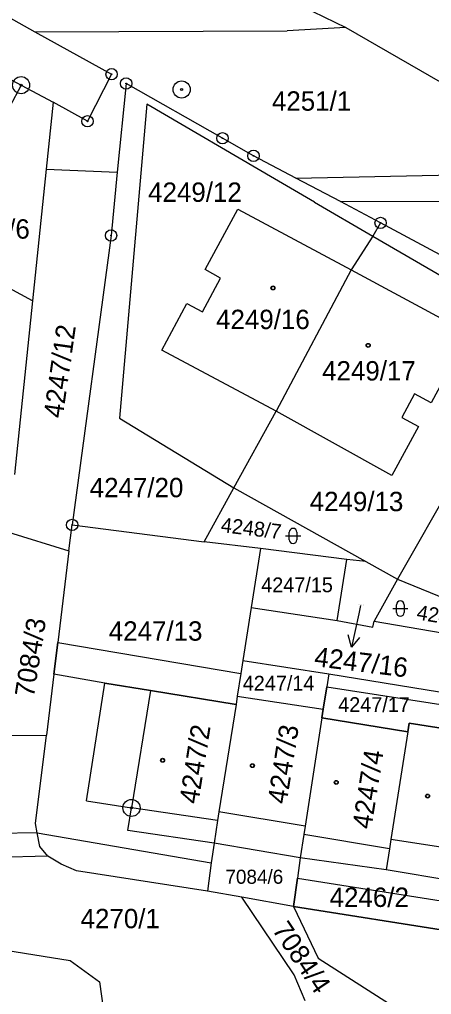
# Model space of a CAD drawing. Extents: x -593183 to -588034, y -1130415 to -1124994.
# Drawn here: x -589562.4 to -589526.2, y -1129290.1 to -1129204.6 of the extents above; entities that cross this region are included whole.
import ezdxf

# ---------------------------------------------------------------- set-up
doc = ezdxf.new("R2010")
doc.units = 0
for name, color, linetype in [('Vrstva 1', 7, 'Continuous'), ('Vrstva 16', 7, 'Continuous'), ('Vrstva 18', 7, 'Continuous'), ('Vrstva 19', 7, 'Continuous'), ('Vrstva 24', 7, 'Continuous'), ('Vrstva 25', 7, 'Continuous'), ('Vrstva 27', 7, 'Continuous'), ('Vrstva 4', 7, 'Continuous')]:
    doc.layers.add(name, color=color, linetype=linetype)

msp = doc.modelspace()

# ---------------------------------------------------------------- linework, layer by layer
at = {"layer": 'Vrstva 1'}
for p, q in [((-589572.31, -1129199.39), (-589561.03, -1129205.63)), ((-589536.66, -1129203.84), (-589533.76, -1129205.26)), ((-589533.76, -1129205.26), (-589538.91, -1129205.55)), ((-589533.76, -1129205.26), (-589524.51, -1129210.59)), ((-589570.95, -1129205.67), (-589562.24, -1129210.32)), ((-589561.03, -1129205.63), (-589538.91, -1129205.55)), ((-589562.24, -1129210.32), (-589569.85, -1129224.47)), ((-589562.24, -1129210.32), (-589559.43, -1129211.82)), ((-589559.43, -1129211.82), (-589560.04, -1129217.7)), ((-589551.21, -1129211.98), (-589551.74, -1129218.04)), ((-589540.01, -1129218.53), (-589551.21, -1129211.98)), ((-589560.04, -1129217.7), (-589561.24, -1129229.25)), ((-589560.04, -1129217.7), (-589553.8, -1129217.96)), ((-589551.74, -1129218.04), (-589553.62, -1129239.54)), ((-589538.13, -1129218.49), (-589510.51, -1129217.88)), ((-589536.5, -1129220.59), (-589540.01, -1129218.53)), ((-589534.24, -1129220.54), (-589538.13, -1129218.49)), ((-589536.5, -1129220.59), (-589531.4, -1129223.57)), ((-589534.24, -1129220.54), (-589505.85, -1129220.45)), ((-589530.71, -1129222.41), (-589534.24, -1129220.54)), ((-589546.09, -1129226.51), (-589543.23, -1129221.19)), ((-589543.23, -1129221.19), (-589533.29, -1129226.54)), ((-589530.71, -1129222.41), (-589531.4, -1129223.57)), ((-589515.89, -1129230.36), (-589530.71, -1129222.41)), ((-589531.4, -1129223.57), (-589533.29, -1129226.54)), ((-589531.4, -1129223.57), (-589516.89, -1129231.99)), ((-589544.74, -1129227.25), (-589546.09, -1129226.51)), ((-589533.29, -1129226.54), (-589539.86, -1129238.94)), ((-589533.29, -1129226.54), (-589522.99, -1129232.08)), ((-589561.24, -1129229.25), (-589564.92, -1129227.27)), ((-589546.34, -1129230.22), (-589544.74, -1129227.25)), ((-589561.24, -1129229.25), (-589562.81, -1129244.48)), ((-589549.89, -1129233.57), (-589547.69, -1129229.49)), ((-589547.69, -1129229.49), (-589546.34, -1129230.22)), ((-589516.89, -1129231.99), (-589529.24, -1129253.69)), ((-589522.99, -1129232.08), (-589526.27, -1129238.19)), ((-589539.86, -1129238.94), (-589549.89, -1129233.57)), ((-589527.73, -1129237.41), (-589528.84, -1129239.49)), ((-589526.27, -1129238.19), (-589527.73, -1129237.41)), ((-589553.62, -1129239.54), (-589543.57, -1129245.67)), ((-589543.57, -1129245.67), (-589539.86, -1129238.94)), ((-589529.71, -1129244.59), (-589539.86, -1129238.94)), ((-589528.84, -1129239.49), (-589527.39, -1129240.29)), ((-589527.39, -1129240.29), (-589529.71, -1129244.59)), ((-589546.17, -1129250.4), (-589543.57, -1129245.67)), ((-589543.57, -1129245.67), (-589532.01, -1129252.14)), ((-589558.04, -1129251.19), (-589557.76, -1129248.92)), ((-589557.76, -1129248.92), (-589546.17, -1129250.4)), ((-589563.34, -1129249.54), (-589558.04, -1129251.19)), ((-589541.25, -1129251), (-589546.17, -1129250.4)), ((-589558.04, -1129251.19), (-589559.02, -1129259.25)), ((-589541.25, -1129251), (-589542.06, -1129256.16)), ((-589533.66, -1129251.94), (-589541.25, -1129251)), ((-589534.53, -1129257.31), (-589533.66, -1129251.94)), ((-589532.01, -1129252.14), (-589533.66, -1129251.94)), ((-589532.01, -1129252.14), (-589529.24, -1129253.69)), ((-589529.24, -1129253.69), (-589531.26, -1129257.38)), ((-589529.24, -1129253.69), (-589512.18, -1129260.6)), ((-589542.06, -1129256.16), (-589542.79, -1129260.83)), ((-589542.06, -1129256.16), (-589534.53, -1129257.31)), ((-589534.53, -1129257.31), (-589531.38, -1129257.88)), ((-589531.38, -1129257.88), (-589531.26, -1129257.38)), ((-589531.26, -1129257.38), (-589512.18, -1129260.6)), ((-589559.02, -1129259.25), (-589559.36, -1129262.03)), ((-589542.79, -1129260.83), (-589542.97, -1129261.96)), ((-589542.79, -1129260.83), (-589535.25, -1129261.99)), ((-589542.97, -1129261.96), (-589543.28, -1129263.94)), ((-589559.36, -1129262.03), (-589560.02, -1129267.38)), ((-589556.49, -1129273.15), (-589554.91, -1129262.8)), ((-589554.91, -1129262.8), (-589550.9, -1129263.46)), ((-589535.25, -1129261.99), (-589535.43, -1129263.12)), ((-589535.25, -1129261.99), (-589520.14, -1129264.46)), ((-589550.9, -1129263.46), (-589543.39, -1129264.69)), ((-589535.43, -1129263.12), (-589535.74, -1129265.1)), ((-589543.28, -1129263.94), (-589543.39, -1129264.69)), ((-589543.28, -1129263.94), (-589535.74, -1129265.1)), ((-589543.39, -1129264.69), (-589544.89, -1129274.11)), ((-589535.74, -1129265.1), (-589535.86, -1129265.84)), ((-589535.86, -1129265.84), (-589537.33, -1129275.35)), ((-589535.86, -1129265.84), (-589528.33, -1129267.07)), ((-589528.33, -1129267.07), (-589529.8, -1129276.53)), ((-589528.33, -1129267.07), (-589528.21, -1129266.33)), ((-589528.21, -1129266.33), (-589520.62, -1129267.52)), ((-589565.18, -1129267.39), (-589560.02, -1129267.38)), ((-589560.97, -1129275.14), (-589560.02, -1129267.38)), ((-589556.49, -1129273.15), (-589552.56, -1129273.76)), ((-589552.88, -1129275.74), (-589552.56, -1129273.76)), ((-589544.89, -1129274.11), (-589545.01, -1129274.87)), ((-589560.83, -1129275.94), (-589560.97, -1129275.14)), ((-589545.01, -1129274.87), (-589545.32, -1129276.84)), ((-589537.33, -1129275.35), (-589537.45, -1129276.09)), ((-589560.83, -1129275.94), (-589566.72, -1129276.07)), ((-589560.61, -1129277.14), (-589560.83, -1129275.94)), ((-589545.32, -1129276.84), (-589552.88, -1129275.74)), ((-589537.45, -1129276.09), (-589537.76, -1129278.13)), ((-589559.9, -1129278), (-589560.61, -1129277.14)), ((-589545.32, -1129276.84), (-589545.56, -1129278.59)), ((-589537.76, -1129278.13), (-589545.32, -1129276.84)), ((-589529.93, -1129277.34), (-589530.21, -1129279.18)), ((-589529.8, -1129276.53), (-589529.93, -1129277.34)), ((-589559.9, -1129278), (-589609.75, -1129279.12)), ((-589558.72, -1129278.69), (-589559.9, -1129278)), ((-589537.76, -1129278.13), (-589538.01, -1129279.92)), ((-589530.21, -1129279.18), (-589537.76, -1129278.13)), ((-589557.38, -1129279.27), (-589558.72, -1129278.69)), ((-589545.56, -1129278.59), (-589545.9, -1129281.07)), ((-589545.9, -1129281.07), (-589557.38, -1129279.27)), ((-589538.01, -1129279.92), (-589538.36, -1129282.4)), ((-589522.64, -1129280.46), (-589530.21, -1129279.18)), ((-589542.89, -1129281.6), (-589545.9, -1129281.07)), ((-589538.36, -1129282.4), (-589542.89, -1129281.6)), ((-589538.29, -1129288.42), (-589542.89, -1129281.6)), ((-589538.36, -1129282.4), (-589536.18, -1129286.94)), ((-589538.36, -1129282.4), (-589523.24, -1129284.79)), ((-589568.84, -1129285.39), (-589557.94, -1129287.16)), ((-589557.94, -1129287.16), (-589555.35, -1129289.02)), ((-589536.18, -1129286.94), (-589529.21, -1129291.41)), ((-589537.34, -1129290.7), (-589538.29, -1129288.42)), ((-589555.35, -1129289.02), (-589555.03, -1129291.34))]:
    msp.add_line(p, q, dxfattribs=at)
for points in [[(-589561.03, -1129205.63), (-589554.3, -1129209.36), (-589556.42, -1129213.49), (-589559.43, -1129211.82)], [(-589538.13, -1129218.49), (-589541.86, -1129216.52), (-589544.58, -1129214.98), (-589553.03, -1129210.17), (-589553.8, -1129217.96)], [(-589553.8, -1129217.96), (-589554.35, -1129223.51), (-589557.76, -1129248.92)]]:
    msp.add_lwpolyline(points, dxfattribs=at)
at = {"layer": 'Vrstva 16'}
msp.add_line((-589532.46, -1129255.98), (-589532.63, -1129256.73), dxfattribs=at)
at = {"layer": 'Vrstva 24'}
for centre, radius in [((-589554.3, -1129209.36), 0.5), ((-589562.24, -1129210.32), 0.75), ((-589554.3, -1129209.36), 0.0327), ((-589553.03, -1129210.17), 0.5), ((-589562.24, -1129210.32), 0.0903), ((-589553.03, -1129210.17), 0.0327), ((-589548.16, -1129210.7), 0.75), ((-589548.16, -1129210.7), 0.0903), ((-589556.42, -1129213.49), 0.5), ((-589556.42, -1129213.49), 0.0327), ((-589544.58, -1129214.98), 0.5), ((-589544.58, -1129214.98), 0.0327), ((-589541.86, -1129216.52), 0.5), ((-589541.86, -1129216.52), 0.0327), ((-589530.71, -1129222.41), 0.5), ((-589530.71, -1129222.41), 0.0327), ((-589554.35, -1129223.51), 0.5), ((-589554.35, -1129223.51), 0.0327), ((-589557.76, -1129248.92), 0.5), ((-589557.76, -1129248.92), 0.0327), ((-589552.56, -1129273.76), 0.75), ((-589552.56, -1129273.76), 0.0903)]:
    msp.add_circle(centre, radius, dxfattribs=at)
at = {"layer": 'Vrstva 25'}
for p, q in [((-589539.05, -1129249.89), (-589537.71, -1129249.89)), ((-589538.715, -1129250.225), (-589538.715, -1129249.555)), ((-589538.045, -1129249.555), (-589538.045, -1129250.225)), ((-589529.315, -1129256.595), (-589529.315, -1129255.925)), ((-589528.645, -1129255.925), (-589528.645, -1129256.595)), ((-589532.63, -1129256.73), (-589533.275, -1129259.66)), ((-589529.65, -1129256.26), (-589528.31, -1129256.26))]:
    msp.add_line(p, q, dxfattribs=at)
msp.add_lwpolyline([(-589532.572, -1129258.791), (-589533.275, -1129259.66), (-589533.548, -1129258.576)], dxfattribs=at)
for centre, radius in [((-589540.15, -1129228.12), 0.175), ((-589540.15, -1129228.12), 0.15), ((-589531.8, -1129233.16), 0.175), ((-589531.8, -1129233.16), 0.15), ((-589549.83, -1129269.58), 0.175), ((-589549.83, -1129269.58), 0.15), ((-589541.95, -1129270.05), 0.175), ((-589541.95, -1129270.05), 0.15), ((-589534.6, -1129271.52), 0.175), ((-589534.6, -1129271.52), 0.15), ((-589526.59, -1129272.72), 0.175), ((-589526.59, -1129272.72), 0.15)]:
    msp.add_circle(centre, radius, dxfattribs=at)
for centre, start, end in [((-589538.38, -1129249.555), 90, 180), ((-589538.38, -1129249.555), 0, 90), ((-589538.38, -1129250.225), 180, 270), ((-589538.38, -1129250.225), 270, 0), ((-589528.98, -1129255.925), 90, 180), ((-589528.98, -1129255.925), 0, 90), ((-589528.98, -1129256.595), 180, 270), ((-589528.98, -1129256.595), 270, 0)]:
    msp.add_arc(centre, 0.335, start, end, dxfattribs=at)
at = {"layer": 'Vrstva 27'}
for p, q in [((-589559.36, -1129262.03), (-589559.02, -1129259.25)), ((-589559.02, -1129259.25), (-589542.97, -1129261.96)), ((-589542.97, -1129261.96), (-589543.28, -1129263.94)), ((-589554.91, -1129262.8), (-589559.36, -1129262.03)), ((-589550.9, -1129263.46), (-589554.91, -1129262.8)), ((-589543.39, -1129264.69), (-589550.9, -1129263.46)), ((-589535.74, -1129265.1), (-589535.43, -1129263.12)), ((-589535.43, -1129263.12), (-589520.3, -1129265.48)), ((-589543.28, -1129263.94), (-589543.39, -1129264.69)), ((-589535.86, -1129265.84), (-589535.74, -1129265.1)), ((-589528.33, -1129267.07), (-589535.86, -1129265.84)), ((-589528.21, -1129266.33), (-589528.33, -1129267.07)), ((-589520.62, -1129267.52), (-589528.21, -1129266.33)), ((-589560.83, -1129275.94), (-589545.56, -1129278.59)), ((-589560.61, -1129277.14), (-589560.83, -1129275.94)), ((-589559.9, -1129278), (-589560.61, -1129277.14)), ((-589558.72, -1129278.69), (-589559.9, -1129278)), ((-589557.38, -1129279.27), (-589558.72, -1129278.69)), ((-589545.56, -1129278.59), (-589545.9, -1129281.07)), ((-589545.9, -1129281.07), (-589557.38, -1129279.27)), ((-589538.36, -1129282.4), (-589538.01, -1129279.92)), ((-589538.01, -1129279.92), (-589522.89, -1129282.3)), ((-589523.24, -1129284.79), (-589538.36, -1129282.4))]:
    msp.add_line(p, q, dxfattribs=at)
at = {"layer": 'Vrstva 4'}
for p, q in [((-589550.9, -1129263.46), (-589552.56, -1129273.76)), ((-589545.01, -1129274.87), (-589552.56, -1129273.76)), ((-589537.33, -1129275.35), (-589544.89, -1129274.11)), ((-589529.93, -1129277.34), (-589537.45, -1129276.09)), ((-589522.24, -1129277.71), (-589529.8, -1129276.53))]:
    msp.add_line(p, q, dxfattribs=at)

# ---------------------------------------------------------------- texts
at = {"layer": 'Vrstva 16'}
msp.add_text('4247/16', height=1.7, rotation=352.95201, dxfattribs=at).set_placement((-589536.588, -1129261.303))
at = {"layer": 'Vrstva 18'}
for s, height, p in [('4251/1', 1.7, (-589540.24, -1129212.56)), ('4249/12', 1.7, (-589551.1, -1129220.56)), ('4249/6', 1.7, (-589568.43, -1129223.79)), ('4247/20', 1.7, (-589556.224, -1129246.49)), ('4249/13', 1.7, (-589536.93, -1129247.71)), ('4247/15', 1.3, (-589541.18, -1129254.83)), ('4247/16', 0.1, (-589532.693, -1129255.98)), ('4247/13', 1.7, (-589554.55, -1129259.08)), ('4247/14', 1.3, (-589542.8, -1129263.46)), ('4247/17', 1.3, (-589534.43, -1129265.34)), ('7084/6', 1.24, (-589544.32, -1129280.42)), ('4246/2', 1.7, (-589535.18, -1129282.45)), ('4270/1', 1.7, (-589557.02, -1129284.32))]:
    msp.add_text(s, height=height, dxfattribs=at).set_placement(p)
for s, height, rotation, p in [('4247/12', 1.7, 81.81189, (-589558.6, -1129239.61)), ('4248/7', 1.3, 353.18565, (-589544.77, -1129249.54)), ('4248/8', 1.3, 350.46837, (-589527.61, -1129257.2)), ('7084/3', 1.7, 81, (-589561.13, -1129264.11)), ('7084/4', 1.7, 303.92982, (-589540.27, -1129284.45))]:
    msp.add_text(s, height=height, rotation=rotation, dxfattribs=at).set_placement(p)
at = {"layer": 'Vrstva 19'}
for s, p in [('4249/16', (-589545.14, -1129231.73)), ('4249/17', (-589535.84, -1129236.24))]:
    msp.add_text(s, height=1.7, dxfattribs=at).set_placement(p)
for s, p in [('4247/2', (-589546.7, -1129273.47)), ('4247/3', (-589538.96, -1129273.48)), ('4247/4', (-589531.53, -1129275.68))]:
    msp.add_text(s, height=1.7, rotation=81, dxfattribs=at).set_placement(p)

doc.saveas('drawing.dxf')
